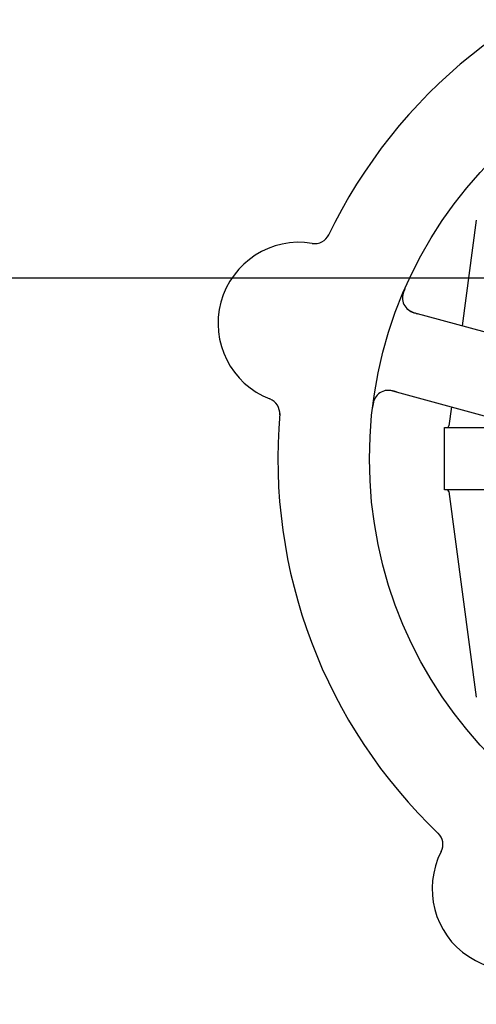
# Model space of a CAD drawing. Header units: inches. Extents: x 36 to 1719, y -84 to 1122.
# Tile 534 of 550: x 1037 to 1038.83, y 892.08 to 896.03. Entities that reach past the tile are written whole.
import ezdxf

# ---------------------------------------------------------------- set-up
doc = ezdxf.new("R2010")
doc.units = ezdxf.units.IN
doc.header["$LTSCALE"] = 48
doc.header["$MEASUREMENT"] = 0
doc.layers.add('Dimension (ANSI)', color=7, linetype='Continuous', lineweight=25)
doc.layers.add('Visible (ANSI)', color=7, linetype='Continuous', lineweight=30)
doc.styles.add('Note Text (ANSI)', font='tahoma.ttf')
doc.dimstyles.new('Architectural (ANSI)', dxfattribs={"dimscale": 48, "dimtxt": 0.125, "dimasz": 0.098425, "dimexe": 0.125, "dimexo": 0.0625, "dimgap": 0.031496, "dimtad": 0, "dimtih": 1, "dimtoh": 1, "dimdec": 4, "dimrnd": 1e-08, "dimzin": 3, "dimdsep": 46, "dimlunit": 4, "dimtxsty": 'Note Text (ANSI)', "dimcen": 0.09, "dimdle": 0.393701, "dimclrd": 256, "dimclre": 256, "dimclrt": 256, "dimadec": 0, "dimazin": 3, "dimtfac": 0.96, "dimtofl": 0, "dimtmove": 0, "dimatfit": 3, "dimfxl": 1, "dimfrac": 2, "dimtolj": 1, "dimtzin": 12, "dimlwd": -1, "dimlwe": -1, "dimarcsym": 0})

# ---------------------------------------------------------------- blocks, each defined once
blk = doc.blocks.new('*D17')
at = {"layer": 'Defpoints', "color": 0, "transparency": 16777216}
for p in [(1025.9177, 894.9914), (1025.9177, 762.9914), (1114.1195, 762.9914)]:
    blk.add_point(p, dxfattribs=at)
at = {"layer": 'Dimension (ANSI)', "transparency": 16777216}
for p, q in [((1028.9177, 894.9914), (1120.1195, 894.9914)), ((1114.1195, 890.267), (1114.1195, 833.6261)), ((1114.1195, 767.7158), (1114.1195, 824.3567)), ((1028.9177, 762.9914), (1120.1195, 762.9914))]:
    blk.add_line(p, q, dxfattribs=at)
for points in [[(1113.3321, 890.267), (1114.9069, 890.267), (1114.1195, 894.9914)], [(1113.3321, 767.7158), (1114.9069, 767.7158), (1114.1195, 762.9914)]]:
    blk.add_solid(points, dxfattribs=at)
at = {"layer": 'Dimension (ANSI)', "transparency": 16777216, "insert": (1104.0215, 832.1143), "char_height": 6, "attachment_point": 1, "style": 'Note Text (ANSI)'}
blk.add_mtext('\\A1;11\'-0"', dxfattribs=at)

msp = doc.modelspace()

# ---------------------------------------------------------------- linework, layer by layer
at = {"layer": 'Visible (ANSI)'}
for p, q in [((1038.82937, 895.22306), (1038.77294, 894.7991)), ((1039.09926, 894.71008), (1038.57894, 894.85201)), ((1038.49341, 894.53847), (1039.01373, 894.39654)), ((1038.72966, 894.47402), (1038.71957, 894.39818)), ((1038.70202, 894.3914), (1038.87563, 894.3914)), ((1038.70202, 894.1414), (1038.70202, 894.3914)), ((1038.87563, 894.1414), (1038.70202, 894.1414)), ((1038.71957, 894.13462), (1038.82937, 893.30974))]:
    msp.add_line(p, q, dxfattribs=at)
msp.add_circle((1040.10827, 894.2664), 1.7075, dxfattribs=at)
for centre, radius, start, end in [((1040.10827, 894.2664), 2.075, 102.99965, 154.48395), ((1038.18136, 895.19155), 0.0625, 260.66113, 334.3534), ((1038.11848, 894.80918), 0.325, 80.66113, 248.82247), ((1038.59539, 894.91231), 0.0625, 156.88035, 254.7418), ((1038.47696, 894.47817), 0.0625, 74.7418, 172.60325), ((1037.97849, 894.44785), 0.0625, 355.1302, 68.82247), ((1040.10827, 894.2664), 2.075, 174.99965, 226.48395), ((1038.71182, 894.39921), 0.00781, 270, 352.41734), ((1038.71182, 894.13359), 0.00781, 7.58266, 90), ((1038.63295, 892.71968), 0.0625, 332.66113, 46.3534), ((1038.97717, 892.54172), 0.325, 152.66113, 320.82247)]:
    msp.add_arc(centre, radius, start, end, dxfattribs=at)
for points, knots in [([(1038.54359, 894.95), (1038.54326, 894.94926), (1038.54294, 894.94852), (1038.54158, 894.94537), (1038.54053, 894.94287), (1038.53872, 894.9382), (1038.53794, 894.93603), (1038.53636, 894.93127), (1038.53558, 894.92861), (1038.53451, 894.92431), (1038.53413, 894.92254), (1038.53354, 894.91919), (1038.53333, 894.9176), (1038.53302, 894.91446), (1038.53295, 894.91292), (1038.53292, 894.91102), (1038.53292, 894.91047), (1038.53293, 894.91002)], [0, 0, 0, 0, 0.00673636, 0.00673636, 0.02806078, 0.02806078, 0.0453371, 0.0453371, 0.06652159, 0.06652159, 0.08352225, 0.08352225, 0.101589, 0.101589, 0.12223492, 0.12223492, 0.13206643, 0.13206643, 0.13206643, 0.13206643]), ([(1038.55261, 894.86675), (1038.5531, 894.8663), (1038.55373, 894.86575), (1038.55633, 894.86359), (1038.55833, 894.86211), (1038.56424, 894.85856), (1038.56811, 894.8566), (1038.57586, 894.85343), (1038.57959, 894.85211), (1038.58523, 894.85038), (1038.58693, 894.84988), (1038.59067, 894.84882), (1038.59274, 894.84825), (1038.59478, 894.84769)], [0.11682073, 0.11682073, 0.11682073, 0.11682073, 0.13209763, 0.13209763, 0.17640846, 0.17640846, 0.22121697, 0.22121697, 0.25582457, 0.25582457, 0.27005755, 0.27005755, 0.2865375, 0.2865375, 0.2865375, 0.2865375]), ([(1038.50931, 894.53413), (1038.50872, 894.5343), (1038.50812, 894.53446), (1038.50615, 894.53499), (1038.50478, 894.53536), (1038.49824, 894.53708), (1038.49318, 894.53824), (1038.48511, 894.53961), (1038.48171, 894.54), (1038.47315, 894.54045), (1038.46797, 894.54), (1038.46444, 894.53939), (1038.46409, 894.53933), (1038.46378, 894.53927)], [0, 0, 0, 0, 0.00480624, 0.00480624, 0.01589597, 0.01589597, 0.05833405, 0.05833405, 0.09384638, 0.09384638, 0.15340885, 0.15340885, 0.16065924, 0.16065924, 0.16065924, 0.16065924]), ([(1038.42425, 894.51176), (1038.42396, 894.51128), (1038.42359, 894.51066), (1038.42238, 894.50849), (1038.42148, 894.50671), (1038.41992, 894.50297), (1038.41928, 894.50127), (1038.4179, 894.49711), (1038.41716, 894.49449), (1038.41596, 894.48949), (1038.41546, 894.48709), (1038.41455, 894.48207), (1038.41415, 894.47942), (1038.41359, 894.47524), (1038.4134, 894.47365), (1038.4132, 894.47203)], [0.10313051, 0.10313051, 0.10313051, 0.10313051, 0.11603195, 0.11603195, 0.14472133, 0.14472133, 0.16305354, 0.16305354, 0.18481804, 0.18481804, 0.20320409, 0.20320409, 0.22373688, 0.22373688, 0.23709217, 0.23709217, 0.23709217, 0.23709217])]:
    msp.add_open_spline(points, degree=3, knots=knots, dxfattribs=at)

# ---------------------------------------------------------------- dimensions: what is measured, and where the dimension line sits
at = {"layer": 'Dimension (ANSI)'}
dim = msp.add_linear_dim(base=(1114.11953, 762.9914), p1=(1025.91768, 894.9914), p2=(1025.91768, 762.9914), angle=90, dimstyle='Architectural (ANSI)', override={"dimgap": 0.031496, "dimdec": 4, "dimlfac": 1, "dimtol": 0, "dimlim": 0, "dimtp": 0, "dimtm": 0, "dimtdec": 2, "dimatfit": 1}, dxfattribs=at)
dim.commit()
dim.dimension.update_dxf_attribs({"geometry": '*D17', "text_midpoint": (1114.11953, 828.9914), "dimtype": 160})

doc.saveas('drawing.dxf')
